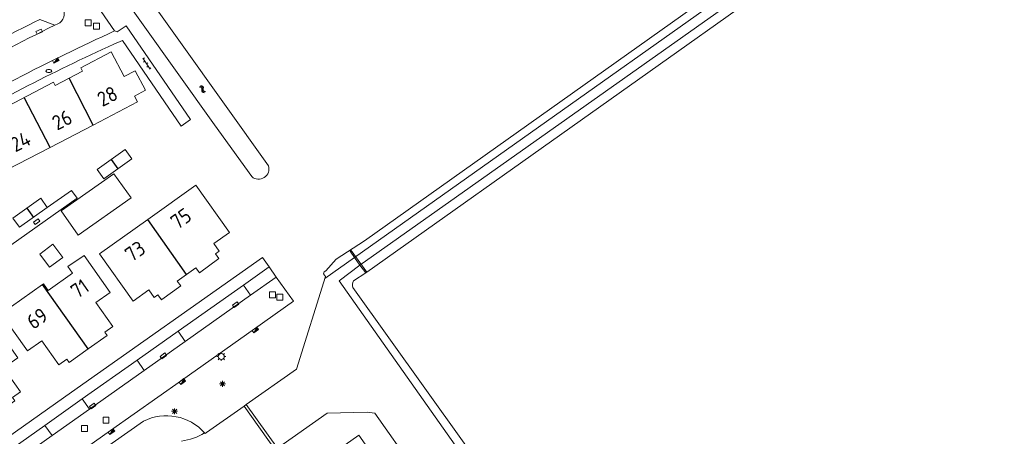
# Model space of a CAD drawing. Extents: x 168769 to 512904, y 516715 to 1559940.
# Tile 276 of 299: x 171630 to 171796, y 519838 to 519909. Entities that reach past the tile are written whole.
import ezdxf

# ---------------------------------------------------------------- set-up
doc = ezdxf.new("R2010")
doc.units = 0
doc.header["$MEASUREMENT"] = 0
doc.layers.get('0').update_dxf_attribs({"linetype": 'CONTINUOUS'})
for name, color, linetype, lineweight in [('B01_HOOFDGEBOUW', 10, 'CONTINUOUS', 0), ('B02_bijgebouw', 12, 'CONTINUOUS', 0), ('B04_KUNSTWERK', 32, 'CONTINUOUS', 0), ('B07_scheidingsmuur', 14, 'CONTINUOUS', 25), ('Q04_wegmarkering', 7, 'CONTINUOUS', 0), ('Q21_LANTAARNPAAL', 7, 'CONTINUOUS', 18), ('Q23_kolk', 7, 'CONTINUOUS', 18), ('Q26_BOOM', 7, 'CONTINUOUS', 18), ('Q28_rioolput', 7, 'CONTINUOUS', 18), ('Q92_BRANDKRAAN', 7, 'CONTINUOUS', 0), ('Q97_TROTTOIRKOLK', 7, 'CONTINUOUS', 0), ('S02_symb_open_verh', 7, 'CONTINUOUS', 13), ('T09_INSTEEKSLOOT', 72, 'CONTINUOUS', 0), ('V00_kant_verharding', 252, 'CONTINUOUS', 0), ('V02_Kant_open_verh', 253, 'CONTINUOUS', 0), ('W00_KANT_WATER', 140, 'CONTINUOUS', 0)]:
    doc.layers.add(name, color=color, linetype=linetype, lineweight=lineweight)
doc.layers.add('S05_Water', color=132, linetype='CONTINUOUS')
doc.layers.add('Z02_Huisnummer', color=253, linetype='CONTINUOUS')
doc.styles.add('ISOCP', font='isocp.shx', dxfattribs={"height": 1.8})

# ---------------------------------------------------------------- blocks, each defined once
blk = doc.blocks.new('Q92')
at = {"color": 0}
blk.add_ellipse((0, 0), major_axis=(-0.991, 0), ratio=0.499983, start_param=1.570796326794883, end_param=7.853981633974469, dxfattribs=at)
blk = doc.blocks.new('Q97')
blk.add_hatch(color=256).paths.add_polyline_path([(-1, 1), (-1, 0), (1, 1)])
blk.add_line((1, 1), (-1, 0))
at = {"color": 0}
for points in [[(-1, 0), (-1, 1), (1, 1), (1, 0), (-1, 0)], [(0, 0.8), (0, 1)]]:
    blk.add_lwpolyline(points, dxfattribs=at)
blk = doc.blocks.new('Q23')
at = {"color": 0}
blk.add_lwpolyline([(0.99, -0.5), (-0.99, -0.5), (-0.99, 0.5), (0.99, 0.5), (0.99, -0.5)], dxfattribs=at)
blk = doc.blocks.new('Q21')
at = {"color": 0}
for points in [[(-1.5, 0), (-1, 0)], [(-1.06, 1.06), (-0.71, 0.71)], [(0, 1.5), (0, 1)], [(1.06, 1.06), (0.71, 0.71)], [(1.5, 0), (1, 0)], [(-1.06, -1.06), (-0.71, -0.71)], [(0, -1.5), (0, -1)], [(1.06, -1.06), (0.71, -0.71)]]:
    blk.add_lwpolyline(points, dxfattribs=at)
blk.add_circle((0, 0), 1, dxfattribs=at)
blk = doc.blocks.new('Q28')
at = {"color": 0}
blk.add_lwpolyline([(1, 1), (1, -1), (-1, -1), (-1, 1)], close=True, dxfattribs=at)
blk = doc.blocks.new('Q26')
at = {"color": 0}
for p, q in [((-1, 0), (1, 0)), ((-0.7, 0.7), (0.7, -0.7)), ((0.7, 0.7), (-0.7, -0.7)), ((0, 1), (0, -1))]:
    blk.add_line(p, q, dxfattribs=at)
blk = doc.blocks.new('S026')
for p, q in [((0, 0), (4.4, 0)), ((0.2, 0.5), (0.2, 0)), ((1.2, 0), (1.2, -0.5)), ((2.2, 0.5), (2.2, 0)), ((3.2, 0), (3.2, -0.5)), ((4.2, 0.5), (4.2, 0))]:
    blk.add_line(p, q)
blk = doc.blocks.new('S05')
at = {"color": 0}
for p, q in [((0.08, 0.3), (0.38, 0.59)), ((0.11, -0.19), (0.41, 0.09)), ((0.38, 0.59), (0.68, 0.71)), ((0.41, 0.09), (0.71, 0.21)), ((0.68, 0.71), (1.01, 0.62)), ((0.71, 0.21), (1.02, 0.12)), ((1.01, 0.62), (1.33, 0.37)), ((1.02, 0.12), (1.36, -0.12)), ((1.33, 0.37), (1.66, 0.13)), ((1.66, 0.13), (1.97, 0.04)), ((1.97, 0.04), (2.28, 0.16)), ((2.28, 0.16), (2.58, 0.44)), ((1.36, -0.12), (1.68, -0.37)), ((1.68, -0.37), (2, -0.46)), ((2, -0.46), (2.31, -0.33)), ((2.31, -0.33), (2.61, -0.05))]:
    blk.add_line(p, q, dxfattribs=at)

msp = doc.modelspace()

# ---------------------------------------------------------------- linework, layer by layer
at = {"layer": 'B01_HOOFDGEBOUW'}
for points in [[(171616.34, 519887.9), (171621.5, 519890.6), (171621.8, 519890.04), (171626.42, 519892.45), (171626.13, 519893.01), (171636.05, 519898.19), (171636.34, 519897.64), (171640.95, 519900.05), (171640.65, 519900.61), (171645.79, 519903.3), (171647.97, 519899.13), (171649.83, 519900.11)], [(171649.69, 519895.84), (171651.55, 519896.82), (171649.83, 519900.11)], [(171649.69, 519895.84), (171650.2, 519894.87), (171642.75, 519890.97), (171635.47, 519887.17), (171628.2, 519883.39), (171620.76, 519879.49)], [(171651.92, 519875.03), (171660.05, 519880.81), (171665.71, 519872.84), (171663.06, 519870.96), (171663.96, 519869.68), (171663.35, 519869.25), (171663.93, 519868.43), (171660.64, 519866.06), (171660.06, 519866.88), (171658.48, 519865.76)], [(171643.8, 519869.26), (171651.92, 519875.03)], [(171634.37, 519864.16), (171635.14, 519863.06), (171639.25, 519865.98), (171638.48, 519867.08), (171641.22, 519868.99), (171645.6, 519862.73), (171643.19, 519861.03), (171646.06, 519856.98), (171644.72, 519856.03), (171645.11, 519855.48), (171641.9, 519853.21)], [(171658.48, 519865.76), (171656.91, 519864.65), (171657.49, 519863.83), (171654.32, 519861.56), (171654.23, 519861.5), (171653.65, 519862.31), (171653.04, 519861.88), (171652.13, 519863.15), (171649.48, 519861.28), (171643.8, 519869.26)], [(171641.9, 519853.21), (171638.69, 519850.93), (171638.3, 519851.48), (171636.95, 519850.52), (171634.09, 519854.57), (171631.67, 519852.86), (171627.24, 519859.12), (171634.21, 519864.05)], [(171634.21, 519864.05), (171634.37, 519864.16)], [(171619.4, 519851.93), (171623.69, 519854.96), (171622.92, 519856.05), (171625.62, 519857.97), (171630.05, 519851.72), (171627.64, 519850.01), (171630.48, 519845.97), (171629.13, 519845.02), (171629.52, 519844.47), (171626.3, 519842.19)]]:
    msp.add_lwpolyline(points, dxfattribs=at)
at = {"layer": 'B02_bijgebouw'}
for points in [[(171644.55, 519881.92), (171649.24, 519885.26), (171648.13, 519886.83), (171643.43, 519883.49), (171644.55, 519881.92)], [(171635, 519877.06), (171630.3, 519873.73), (171629.2, 519875.28), (171633.9, 519878.62), (171635, 519877.06)], [(171635.95, 519870.85), (171637.61, 519868.63), (171635.39, 519866.97), (171633.73, 519869.19), (171635.95, 519870.85)]]:
    msp.add_lwpolyline(points, dxfattribs=at)
msp.add_lwpolyline([(171640.22, 519872.39), (171649.11, 519878.67), (171646.22, 519882.75), (171637.35, 519876.48)], close=True, dxfattribs=at)
at = {"layer": 'B04_KUNSTWERK'}
for points in [[(171686.04, 519869.71), (171686.79, 519868.65), (171687.71, 519867.36), (171688.68, 519866.03), (171688.84, 519866.14), (171686.22, 519869.82), (171686.04, 519869.71)], [(171668.16, 519843.56), (171668.54, 519843.83)], [(171668.16, 519843.56), (171673.4, 519836.18)], [(171673.79, 519836.46), (171668.54, 519843.83)]]:
    msp.add_lwpolyline(points, dxfattribs=at)
at = {"layer": 'B07_scheidingsmuur'}
for points in [[(171642.75, 519890.97), (171638.67, 519898.86)], [(171635.47, 519887.17), (171631.11, 519895.62)], [(171645.78, 519885.16), (171646.9, 519883.59)], [(171631.55, 519876.95), (171632.65, 519875.39)], [(171658.48, 519865.76), (171651.92, 519875.03)], [(171641.9, 519853.21), (171634.21, 519864.05)]]:
    msp.add_lwpolyline(points, dxfattribs=at)
at = {"layer": 'Q04_wegmarkering'}
msp.add_lwpolyline([(171602.57, 519889.09, -0.025347), (171636.28, 519907.81)], format="xyb", dxfattribs=at)
for points in [[(171570.66, 519792.57), (171577.24, 519797.17), (171588.49, 519805.15), (171595.45, 519810.08), (171604.5, 519816.48), (171611.02, 519821.08), (171620.18, 519827.57), (171626.69, 519832.17), (171635.8, 519838.59), (171642.1, 519843.06), (171651.32, 519849.57), (171658.25, 519854.46), (171669.24, 519862.25), (171673.59, 519865.32)], [(171669.24, 519862.25), (171668.05, 519863.98)], [(171657.04, 519856.19), (171658.25, 519854.46)], [(171651.32, 519849.57), (171650.13, 519851.3)], [(171640.89, 519844.77), (171642.1, 519843.06)], [(171635.8, 519838.59), (171634.58, 519840.31)]]:
    msp.add_lwpolyline(points, dxfattribs=at)
at = {"layer": 'T09_INSTEEKSLOOT'}
msp.add_lwpolyline([(171595.33, 519986.17), (171663.19, 519891), (171669.46, 519882.26, 0.753735), (171672.29, 519884.11), (171642.64, 519925.74), (171579.83, 520014.24), (171572.61, 520024.84), (171520.42, 520098.76), (171489.18, 520143.31), (171458.02, 520187.22), (171429.12, 520228.25), (171404.14, 520263.69, 0.69468), (171401.53, 520262), (171405.25, 520256.67), (171425.99, 520227.15), (171429.58, 520222.62), (171470.52, 520164.21), (171494.78, 520129.56), (171523.01, 520090.1), (171566.71, 520027.7)], format="xyb", close=True, dxfattribs=at)
for points in [[(171869.4, 520000), (171688.46, 519871.41), (171683.71, 519868.34), (171681.95, 519866.39)], [(171688.84, 519866.14), (171877.4, 520000)], [(171688.68, 519866.03), (171686.62, 519864.7)], [(171686.49, 519863.58), (171711.05, 519829.21)], [(171651.23, 519841.04), (171571.39, 519784.95)]]:
    msp.add_lwpolyline(points, dxfattribs=at)
for points in [[(171686.62, 519864.7, 0.221176), (171686.49, 519863.58)], [(171661.51, 519839.07, 0.333672), (171651.23, 519841.04)]]:
    msp.add_lwpolyline(points, format="xyb", dxfattribs=at)
at = {"layer": 'V00_kant_verharding'}
for points in [[(171635.48, 519913.76), (171637.64, 519910.68, -0.434449), (171636.75, 519908.03), (171636.28, 519907.81), (171633.76, 519908.79, 0.023349), (171603.26, 519891.9), (171602.57, 519889.09), (171600.02, 519887.53), (171597.36, 519888.16, 0.023312), (171573.67, 519871.49), (171573.3, 519868.64), (171570.93, 519866.8), (171568.19, 519867.21), (171567.04, 519866.25, 0.021917), (171542.05, 519844.06), (171542, 519841.15, 0.000781), (171539.82, 519838.85)], [(171646.34, 519906.83), (171646.76, 519906.66), (171648.29, 519907.69), (171659.13, 519891.88), (171657.54, 519890.77), (171647.66, 519905.21), (171646.21, 519904.6, 0.025625), (171615.83, 519888.88), (171616.34, 519887.9)], [(171540.73, 519832.4, -0.030854), (171569.61, 519859.22, -0.038105), (171613.51, 519889.82, -0.024529), (171646.34, 519906.83)]]:
    msp.add_lwpolyline(points, format="xyb", dxfattribs=at)
for points in [[(171642.96, 519911.73), (171646.34, 519906.83)], [(171635, 519877.06), (171639.07, 519879.92), (171640.01, 519878.64), (171626.11, 519868.79), (171612.67, 519859.15), (171611.69, 519860.57), (171616.04, 519863.57), (171624.79, 519869.75), (171619.33, 519878.72)], [(171571.72, 519798.28), (171602.19, 519819.84), (171639.08, 519845.91), (171671.25, 519868.65), (171672.39, 519867.04), (171673.59, 519865.32), (171676.5, 519861.24), (171669.93, 519856.59), (171657.62, 519847.9), (171645.66, 519839.45), (171634.47, 519831.54), (171622.98, 519823.43), (171611.19, 519815.09), (171599.95, 519807.14), (171588.08, 519798.73), (171575.54, 519789.84), (171570.46, 519786.29)], [(171571.26, 519795.52), (171576.04, 519798.91), (171587.29, 519806.88), (171594.25, 519811.81), (171603.28, 519818.19), (171609.82, 519822.81), (171618.98, 519829.26), (171625.49, 519833.89), (171634.58, 519840.31), (171640.89, 519844.77), (171650.13, 519851.3), (171657.04, 519856.19), (171668.05, 519863.98), (171672.39, 519867.04)]]:
    msp.add_lwpolyline(points, dxfattribs=at)
at = {"layer": 'V02_Kant_open_verh'}
msp.add_lwpolyline([(171592.19, 519771.38), (171687.51, 519838.66), (171690.93, 519833.76), (171614.84, 519780.03), (171595.7, 519766.52)], dxfattribs=at)
at = {"layer": 'W00_KANT_WATER'}
for points in [[(171872.1, 520000), (171686.79, 519868.65)], [(171687.71, 519867.36), (171875.2, 520000)], [(171681.78, 519865.07), (171686.79, 519868.65)], [(171687.71, 519867.36), (171684.22, 519864.67), (171709.82, 519828.35)], [(171681.95, 519866.39), (171681.68, 519866.22), (171681.57, 519865.89), (171681.88, 519865.4), (171677, 519849.78), (171668.54, 519843.83)], [(171668.16, 519843.56), (171661.85, 519839.13)], [(171776.29, 519720.3), (171696.81, 519833.06), (171690.22, 519842.36), (171688.93, 519842.52), (171682.16, 519842.38), (171673.79, 519836.46)], [(171661.85, 519839.13), (171661.59, 519838.95), (171661.51, 519839.07)]]:
    msp.add_lwpolyline(points, dxfattribs=at)
msp.add_lwpolyline([(171661.51, 519839.07, -0.112946), (171657.61, 519837.67)], format="xyb", dxfattribs=at)

# ---------------------------------------------------------------- block references
at = {"layer": 'Q21_LANTAARNPAAL', "xscale": 0.5, "yscale": 0.5}
msp.add_blockref('Q21', (171664.33, 519851.92), dxfattribs=at)
at = {"layer": 'Q23_kolk'}
for p, xscale, yscale, rotation in [((171633.64, 519906.72), 0.5, 0.5, 24.56230735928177), ((171633.22, 519874.68), 0.5, 0.5, 36.13255888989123), ((171666.76, 519860.67), 0.4999999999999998, 0.4999999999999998, 215.804105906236), ((171654.57, 519852.03), 0.4999999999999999, 0.4999999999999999, 35.31121344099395), ((171642.64, 519843.59), 0.5, 0.5, 35.23135739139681)]:
    msp.add_blockref('Q23', p, dxfattribs=dict(at, xscale=xscale, yscale=yscale, rotation=rotation))
at = {"layer": 'Q26_BOOM', "xscale": 0.5, "yscale": 0.5}
for p in [(171664.54, 519847.31), (171656.46, 519842.68)]:
    msp.add_blockref('Q26', p, dxfattribs=at)
at = {"layer": 'Q28_rioolput', "xscale": 0.5, "yscale": 0.5}
for p in [(171641.89, 519908.2), (171643.29, 519907.63), (171672.98, 519862.31), (171674.19, 519861.95), (171644.89, 519841.19), (171641.28, 519839.79)]:
    msp.add_blockref('Q28', p, dxfattribs=at)
at = {"layer": 'Q92_BRANDKRAAN', "xscale": 0.5, "yscale": 0.5}
msp.add_blockref('Q92', (171635.26, 519900.08), dxfattribs=at)
at = {"layer": 'Q97_TROTTOIRKOLK'}
for p, xscale, yscale, rotation in [((171636.32, 519902.07), 0.5, 0.5, 206.3920357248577), ((171669.93, 519856.59), 0.4999999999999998, 0.4999999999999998, 215.3389729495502), ((171657.62, 519847.9), 0.5, 0.5, 215.8876132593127), ((171645.66, 519839.45), 0.5, 0.5, 215.7061532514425)]:
    msp.add_blockref('Q97', p, dxfattribs=dict(at, xscale=xscale, yscale=yscale, rotation=rotation))
at = {"layer": 'S02_symb_open_verh', "xscale": 0.5, "yscale": 0.5, "rotation": 303.5474361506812}
msp.add_blockref('S026', (171651.11, 519902.22), dxfattribs=at)
at = {"layer": 'S05_Water', "xscale": 0.5, "yscale": 0.5, "rotation": 306.4612219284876}
msp.add_blockref('S05', (171660.7, 519897.53), dxfattribs=at)

# ---------------------------------------------------------------- texts
at = {"layer": 'Z02_Huisnummer', "style": 'ISOCP'}
for s, rotation, p in [('28', 27.2245, (171644.27, 519893.97)), ('26', 27.2245, (171636.65, 519889.99)), ('24', 27.2245, (171629.61, 519886.32)), ('75', 35.409, (171656.95, 519873.24)), ('73', 35.409, (171649.24, 519867.75)), ('71', 34.9582, (171640.09, 519861.58)), ('69', 35.257, (171632.67, 519856.38))]:
    msp.add_text(s, height=2.5, rotation=rotation, dxfattribs=at).set_placement(p)

doc.saveas('drawing.dxf')
